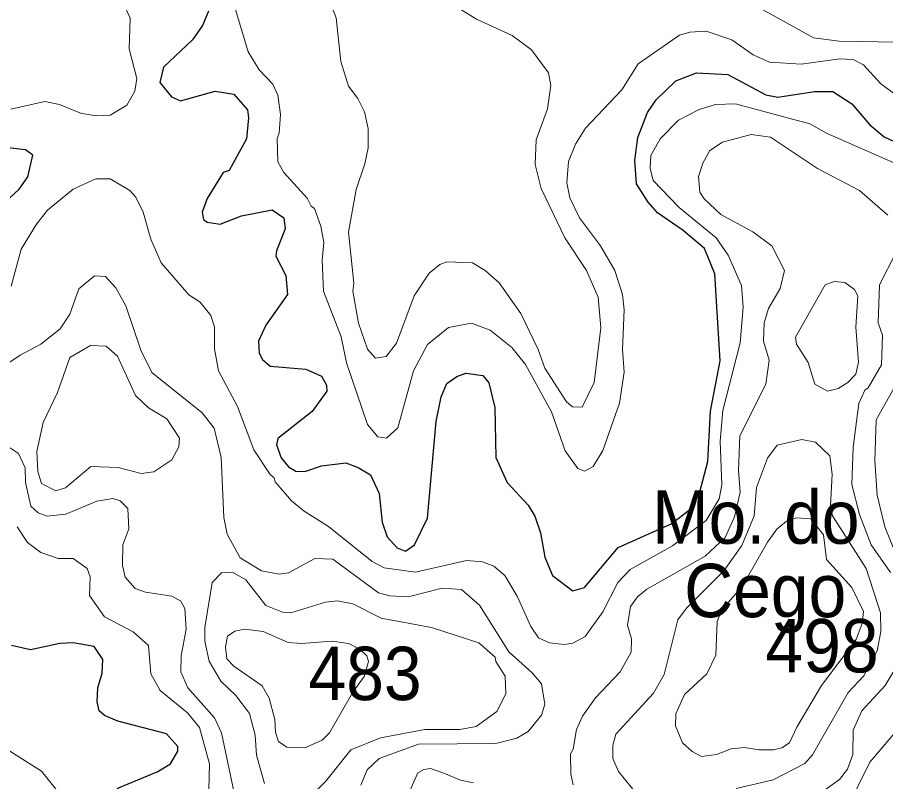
# Model space of a CAD drawing. Extents: x 673.6 to 698.9, y 7012 to 7040.1.
# Drawn here: x 684.692 to 685.993, y 7013.325 to 7014.47 of the extents above; entities that cross this region are included whole.
import ezdxf
from ezdxf.enums import TextEntityAlignment as Align

# ---------------------------------------------------------------- set-up
doc = ezdxf.new("R2010")
doc.units = 0
doc.header["$LTSCALE"] = 0.032
doc.layers.add('1', color=7, linetype='Continuous', lineweight=25)
doc.layers.add('2', color=7, linetype='Continuous', lineweight=13)
doc.layers.add('21', color=7, linetype='Continuous')
doc.layers.add('27', color=7, linetype='Continuous')

msp = doc.modelspace()

# ---------------------------------------------------------------- linework, layer by layer
at = {"layer": '1'}
for points in [[(684.9785, 7014.4788), (684.9695, 7014.4574), (684.9545, 7014.4357), (684.9107, 7014.395), (684.9053, 7014.3722), (684.9231, 7014.3505), (684.9365, 7014.3446), (684.9883, 7014.3591), (685.0164, 7014.3545), (685.0366, 7014.3313), (685.0383, 7014.3189), (685.0352, 7014.2876), (685.0092, 7014.2402)], [(685.0092, 7014.2402), (685.0004, 7014.237), (684.9764, 7014.1981), (684.9687, 7014.178), (684.971, 7014.167), (684.9763, 7014.1628), (684.9956, 7014.1597), (685.0277, 7014.1724), (685.0735, 7014.1813), (685.0911, 7014.1694), (685.0933, 7014.1529), (685.08, 7014.12), (685.0794, 7014.1117), (685.094, 7014.0827), (685.0967, 7014.0543), (685.0643, 7014.0084), (685.0532, 7013.9845), (685.0541, 7013.9668), (685.0593, 7013.9571), (685.0705, 7013.9469), (685.1242, 7013.9425), (685.1474, 7013.932), (685.1551, 7013.9189), (685.1557, 7013.9098), (685.1336, 7013.8793), (685.0824, 7013.8386), (685.0803, 7013.8292), (685.087, 7013.8099), (685.0984, 7013.7964), (685.109, 7013.7897), (685.1224, 7013.7891), (685.1478, 7013.7977), (685.1842, 7013.8021), (685.2027, 7013.7955), (685.2208, 7013.7844), (685.2338, 7013.7564), (685.2384, 7013.7133), (685.2462, 7013.6915), (685.2611, 7013.675), (685.2734, 7013.6702), (685.287, 7013.6796), (685.3062, 7013.7196), (685.3195, 7013.8641), (685.3268, 7013.9012), (685.3354, 7013.9213), (685.3503, 7013.9317), (685.3638, 7013.9367), (685.3894, 7013.9329), (685.3981, 7013.9223), (685.4074, 7013.8851), (685.4089, 7013.8104), (685.4257, 7013.7731), (685.4574, 7013.7388), (685.4673, 7013.7223), (685.4756, 7013.6974), (685.4823, 7013.6612), (685.4937, 7013.6337), (685.5244, 7013.6108), (685.5417, 7013.6154), (685.592, 7013.6753), (685.6714, 7013.711), (685.6988, 7013.732), (685.714, 7013.7568), (685.7262, 7013.8042), (685.7303, 7013.8798), (685.7451, 7013.9553), (685.7368, 7014.0856), (685.7212, 7014.1234), (685.6895, 7014.1503), (685.6512, 7014.177), (685.6369, 7014.193), (685.6194, 7014.2204), (685.617, 7014.2557), (685.6215, 7014.2895), (685.6359, 7014.3273), (685.6492, 7014.3463), (685.6786, 7014.3747), (685.7093, 7014.3863), (685.7566, 7014.3839), (685.8133, 7014.3538), (685.8314, 7014.3503), (685.8864, 7014.3584), (685.9136, 7014.3585), (685.9423, 7014.3403), (685.9692, 7014.3086), (685.9905, 7014.2905), (686.082, 7014.2483)], [(684.6506, 7014.1718), (684.6948, 7014.2122), (684.7078, 7014.2307), (684.7153, 7014.263), (684.7039, 7014.2713), (684.673, 7014.2746)], [(684.9214, 7013.3516), (684.9322, 7013.3703), (684.9324, 7013.3774), (684.9155, 7013.3962), (684.8425, 7013.4152), (684.8226, 7013.4239), (684.8146, 7013.4309), (684.8116, 7013.4443), (684.8124, 7013.4651), (684.8189, 7013.4874), (684.8198, 7013.5078), (684.8071, 7013.5274), (684.7758, 7013.5325), (684.7557, 7013.5318), (684.7118, 7013.522), (684.6832, 7013.5288)], [(684.8118, 7013.2554), (684.8114, 7013.2822), (684.818, 7013.2941), (684.8437, 7013.3156), (684.9016, 7013.3393), (684.9214, 7013.3516)]]:
    msp.add_lwpolyline(points, dxfattribs=at)
at = {"layer": '2'}
for points in [[(686.0113, 7014.4323), (685.9231, 7014.4341), (685.8845, 7014.4391), (685.7847, 7014.4944), (685.7357, 7014.5411), (685.6919, 7014.5977), (685.6732, 7014.6323), (685.6579, 7014.6763), (685.6534, 7014.6997), (685.6548, 7014.7813), (685.6589, 7014.7865), (685.663, 7014.8131), (685.658, 7014.8437), (685.6406, 7014.8577), (685.6159, 7014.8661), (685.5952, 7014.8662), (685.5542, 7014.8595)], [(685.2898, 7014.5226), (685.3799, 7014.467), (685.4334, 7014.4426), (685.462, 7014.4211), (685.4877, 7014.3865), (685.4911, 7014.3673), (685.4863, 7014.3324), (685.4691, 7014.2861), (685.4675, 7014.2492), (685.4765, 7014.2135), (685.5122, 7014.1392), (685.5448, 7014.0902), (685.562, 7014.0505), (685.5659, 7014.0043), (685.556, 7013.9226), (685.5383, 7013.8859), (685.5236, 7013.886), (685.5146, 7013.8935), (685.4823, 7013.9439), (685.4722, 7013.9722), (685.4462, 7014.0261), (685.4137, 7014.0719), (685.3927, 7014.0906), (685.3737, 7014.102), (685.3355, 7014.1035), (685.325, 7014.0993), (685.309, 7014.0864), (685.2864, 7014.0524), (685.26, 7013.9818), (685.2445, 7013.9617), (685.2283, 7013.9593), (685.2167, 7013.9725), (685.2028, 7014.0115), (685.1946, 7014.0593), (685.1961, 7014.0714), (685.188, 7014.148), (685.1994, 7014.2118), (685.2127, 7014.2502), (685.2174, 7014.274), (685.2174, 7014.3032), (685.212, 7014.3282), (685.2021, 7014.3482), (685.1882, 7014.3663), (685.1768, 7014.4033), (685.1697, 7014.4688), (685.1635, 7014.4846)], [(684.6823, 7014.3323), (684.7331, 7014.3435), (684.755, 7014.3389), (684.7879, 7014.3258), (684.8109, 7014.3223), (684.8308, 7014.3232), (684.8561, 7014.3383), (684.8677, 7014.3591), (684.8707, 7014.3781), (684.8593, 7014.4225), (684.8609, 7014.4685), (684.8485, 7014.4955)], [(686.0105, 7014.3515), (685.9852, 7014.3705), (685.9597, 7014.3984), (685.9443, 7014.4067), (685.924, 7014.4077), (685.8664, 7014.3996), (685.8186, 7014.4026), (685.7941, 7014.4136), (685.7622, 7014.436), (685.7237, 7014.4488), (685.6995, 7014.4476), (685.6842, 7014.443), (685.6221, 7014.3998), (685.5975, 7014.3611), (685.5429, 7014.3037), (685.5283, 7014.2799), (685.5177, 7014.2538), (685.5151, 7014.2217), (685.5199, 7014.1994), (685.5342, 7014.1691), (685.5656, 7014.1276), (685.5873, 7014.0905), (685.5988, 7014.0543), (685.6012, 7014.0313), (685.5988, 7013.9723), (685.6012, 7013.9381), (685.5939, 7013.8917), (685.5692, 7013.821), (685.5545, 7013.797), (685.5418, 7013.7899), (685.5315, 7013.7939), (685.5129, 7013.8205), (685.492, 7013.8785), (685.4532, 7013.9495), (685.4326, 7013.9749), (685.4002, 7014.0011), (685.3724, 7014.0115), (685.338, 7014.0051), (685.3065, 7013.9798), (685.2852, 7013.9401), (685.2618, 7013.8547), (685.2451, 7013.8392), (685.2321, 7013.8411), (685.2164, 7013.8598), (685.1851, 7013.9522), (685.177, 7013.991), (685.1505, 7014.0597), (685.1485, 7014.1058), (685.1509, 7014.1324), (685.1466, 7014.157), (685.137, 7014.1831), (685.132, 7014.1869), (685.1263, 7014.199), (685.091, 7014.2373), (685.082, 7014.2533), (685.0812, 7014.2882), (685.0844, 7014.296), (685.0861, 7014.3241), (685.082, 7014.3532), (685.0748, 7014.3694), (685.0542, 7014.3909), (685.0376, 7014.4179), (685.0159, 7014.4913)], [(686.0282, 7014.2416), (685.9052, 7014.2956), (685.8792, 7014.3102), (685.7681, 7014.3403), (685.7381, 7014.3389), (685.7132, 7014.3318)], [(685.7132, 7014.3318), (685.6824, 7014.3154), (685.6548, 7014.2877), (685.6408, 7014.2628), (685.64, 7014.2436), (685.6443, 7014.225)], [(685.996, 7014.1733), (685.9536, 7014.2101), (685.8908, 7014.2432), (685.8204, 7014.2902), (685.7914, 7014.2943), (685.7484, 7014.2828), (685.7292, 7014.27), (685.7187, 7014.2513), (685.7122, 7014.2313), (685.7145, 7014.2079), (685.7208, 7014.198), (685.7459, 7014.1742), (685.7938, 7014.1484), (685.8224, 7014.1274), (685.8411, 7014.0906), (685.8349, 7014.0633), (685.8173, 7014.0335), (685.8109, 7014.012), (685.8099, 7013.9848), (685.8181, 7013.9561), (685.8134, 7013.9203), (685.7745, 7013.8429), (685.7722, 7013.7906), (685.7747, 7013.7585), (685.7666, 7013.7214), (685.7525, 7013.6905), (685.7224, 7013.6626), (685.635, 7013.6131), (685.6211, 7013.6015), (685.6107, 7013.587), (685.6062, 7013.5589), (685.6119, 7013.5388), (685.6118, 7013.5187), (685.5949, 7013.4893), (685.5582, 7013.4501), (685.5387, 7013.4229), (685.5296, 7013.4028), (685.5248, 7013.3734), (685.5207, 7013.3666), (685.521, 7013.3361), (685.5249, 7013.3198)], [(685.6443, 7014.225), (685.6837, 7014.1848), (685.7391, 7014.1393), (685.7568, 7014.1132), (685.777, 7014.0679), (685.7796, 7014.0356), (685.7747, 7013.982), (685.7491, 7013.8805), (685.7451, 7013.8346), (685.7474, 7013.7693), (685.7432, 7013.7485), (685.7237, 7013.7159), (685.6734, 7013.6782), (685.6102, 7013.6427), (685.5918, 7013.6233), (685.569, 7013.5791), (685.5425, 7013.542), (685.5243, 7013.5323), (685.5113, 7013.5301), (685.4891, 7013.5325), (685.4729, 7013.5402), (685.4611, 7013.5573), (685.441, 7013.6024), (685.4223, 7013.6333), (685.4056, 7013.6474), (685.389, 7013.654), (685.3647, 7013.6558), (685.2882, 7013.6386), (685.2415, 7013.6449), (685.2235, 7013.6546), (685.158, 7013.7068), (685.1218, 7013.7298), (685.1029, 7013.7456), (685.0781, 7013.7739), (685.0769, 7013.7798), (685.0706, 7013.7849), (685.0463, 7013.8217), (685.0219, 7013.8867), (684.9935, 7013.9402), (684.9875, 7013.9731), (684.9875, 7014.006), (684.9817, 7014.0229), (684.9657, 7014.0431), (684.9488, 7014.0538), (684.9072, 7014.1017), (684.8917, 7014.1376), (684.8805, 7014.1779), (684.8693, 7014.2003), (684.8603, 7014.2103), (684.8308, 7014.2277), (684.8095, 7014.2277), (684.7758, 7014.2123), (684.7373, 7014.1806), (684.7206, 7014.1598), (684.6975, 7014.1224), (684.6828, 7014.0672)], [(686.0002, 7013.6379), (685.9713, 7013.6795), (685.9536, 7013.7247), (685.9424, 7013.77), (685.944, 7013.8259), (685.9528, 7013.891), (685.9614, 7013.9112), (685.9667, 7013.9147), (685.9867, 7013.949), (685.9882, 7013.9934), (685.9817, 7014.012), (685.9835, 7014.069), (686.008, 7014.1169)], [(684.8073, 7014.0822), (684.7839, 7014.0628), (684.7705, 7014.0248), (684.7559, 7014.0028), (684.7271, 7013.98)], [(685.2065, 7013.3195), (685.2159, 7013.3426), (685.2339, 7013.3594), (685.293, 7013.3807), (685.4089, 7013.3817), (685.4403, 7013.3901), (685.4573, 7013.4001), (685.4771, 7013.4244), (685.4822, 7013.4408), (685.4773, 7013.4711), (685.4634, 7013.4879), (685.4282, 7013.5192), (685.3843, 7013.5892), (685.3576, 7013.6127), (685.3284, 7013.6148), (685.2775, 7013.6017), (685.2501, 7013.6033), (685.2329, 7013.6076), (685.1648, 7013.6582), (685.1374, 7013.659), (685.0982, 7013.6373), (685.0844, 7013.6353), (685.0578, 7013.6404), (685.026, 7013.6602), (685.0061, 7013.6956), (685.0013, 7013.7205), (684.9974, 7013.8103), (684.9868, 7013.8541), (684.9687, 7013.8774), (684.8932, 7013.9375), (684.877, 7013.9709), (684.8545, 7014.0376), (684.8393, 7014.0645), (684.8238, 7014.0813), (684.8073, 7014.0822)], [(684.7271, 7013.98), (684.6962, 7013.9637), (684.6404, 7013.9259)], [(686.0172, 7013.6436), (685.9914, 7013.7066), (685.9801, 7013.754), (685.9768, 7013.8057), (685.9784, 7013.8667), (686.0074, 7013.9184)], [(685.6187, 7013.3079), (685.5927, 7013.3401), (685.584, 7013.3595), (685.584, 7013.3789), (685.5885, 7013.3957), (685.645, 7013.4572), (685.6612, 7013.4854), (685.6816, 7013.5671), (685.6947, 7013.5847), (685.7505, 7013.6407), (685.7773, 7013.6783), (685.796, 7013.7228), (685.7994, 7013.7656), (685.8156, 7013.8092), (685.8305, 7013.8289), (685.8674, 7013.8374), (685.8878, 7013.8333), (685.9093, 7013.8127), (685.9127, 7013.7855), (685.9103, 7013.7381), (685.9134, 7013.7228), (685.9636, 7013.6439), (685.985, 7013.5777), (685.9858, 7013.5498), (685.9802, 7013.5206), (685.96, 7013.4834), (685.9367, 7013.4582), (685.8832, 7013.3647), (685.8718, 7013.352), (685.8243, 7013.3273), (685.7691, 7013.3145)], [(684.674, 7013.8293), (684.6936, 7013.8162), (684.7038, 7013.7946), (684.704, 7013.7728), (684.7121, 7013.7375), (684.7232, 7013.7275), (684.7365, 7013.7223), (684.7644, 7013.7254), (684.8111, 7013.7448), (684.8351, 7013.7487), (684.8459, 7013.7455), (684.8576, 7013.7341), (684.8591, 7013.7034), (684.8498, 7013.6795), (684.8495, 7013.6485), (684.8535, 7013.6308), (684.8686, 7013.614), (684.8838, 7013.6086), (684.9233, 7013.6024), (684.9368, 7013.5953), (684.9429, 7013.5842), (684.9447, 7013.5534), (684.9373, 7013.5133), (684.9369, 7013.4894), (684.9474, 7013.4651), (684.9875, 7013.4204), (684.9976, 7013.3979), (685.0188, 7013.2985)], [(684.6915, 7013.7062), (684.7071, 7013.6831), (684.727, 7013.6678), (684.7533, 7013.6592), (684.7758, 7013.659), (684.7964, 7013.6438), (684.8009, 7013.6317), (684.8002, 7013.6036), (684.8227, 7013.5717), (684.8655, 7013.5491), (684.8886, 7013.5286), (684.8921, 7013.4861), (684.9057, 7013.4615), (684.9469, 7013.4276), (684.9648, 7013.4059), (684.9799, 7013.3516), (684.9785, 7013.2937), (684.9854, 7013.2394), (684.9943, 7013.2219), (685.0172, 7013.1945), (685.0252, 7013.1721), (685.0219, 7013.145), (684.9674, 7013.0535)], [(685.062, 7013.322), (685.05, 7013.3642), (685.0482, 7013.3942), (685.0398, 7013.4267), (685.0193, 7013.4537), (684.9969, 7013.4753), (684.9793, 7013.5054), (684.9727, 7013.5351), (684.9727, 7013.5557), (684.9836, 7013.6231), (684.9978, 7013.6377), (685.0145, 7013.6385), (685.034, 7013.627), (685.0644, 7013.5888), (685.0893, 7013.5786), (685.1016, 7013.5778), (685.1535, 7013.5938), (685.1715, 7013.5958), (685.1948, 7013.5909), (685.2372, 7013.5696), (685.3125, 7013.5556), (685.3832, 7013.5326), (685.408, 7013.5112), (685.4088, 7013.5046), (685.4229, 7013.4826), (685.4238, 7013.4564), (685.4102, 7013.4296), (685.3793, 7013.4072), (685.3548, 7013.4027), (685.3023, 7013.403), (685.2359, 7013.3903), (685.1914, 7013.3722), (685.1542, 7013.3254), (685.1308, 7013.302)], [(685.899, 7013.3105), (685.9235, 7013.3278), (685.9355, 7013.3433), (685.9438, 7013.3654), (685.9441, 7013.4018), (685.957, 7013.4309), (685.9921, 7013.4686), (686.0116, 7013.5012)], [(685.9347, 7013.2841), (685.9693, 7013.3537), (686.0343, 7013.4309)], [(684.6559, 7013.3858), (684.728, 7013.3406), (684.754, 7013.3082), (684.7615, 7013.2861), (684.7629, 7013.2046)], [(685.274, 7013.2977), (685.2917, 7013.3377), (685.3009, 7013.3427), (685.3111, 7013.3442), (685.3307, 7013.3374), (685.3558, 7013.3269), (685.3751, 7013.3228)]]:
    msp.add_lwpolyline(points, dxfattribs=at)
for points in [[(685.948, 7014.0053), (685.9523, 7013.9532), (685.948, 7013.935), (685.9361, 7013.9224), (685.9217, 7013.9135), (685.9059, 7013.9099), (685.8866, 7013.9203), (685.8765, 7013.9524), (685.8595, 7013.9801), (685.8577, 7013.9907), (685.9024, 7014.0691), (685.9157, 7014.074), (685.9319, 7014.0722), (685.9462, 7014.0622), (685.9513, 7014.0525)], [(684.8432, 7013.7955), (684.8773, 7013.7865), (684.8963, 7013.7887), (684.9236, 7013.8066), (684.934, 7013.8264), (684.9348, 7013.8395), (684.9157, 7013.868), (684.8882, 7013.8847), (684.8688, 7013.9034), (684.842, 7013.9623), (684.8251, 7013.9771), (684.8015, 7013.978), (684.7708, 7013.9601), (684.7523, 7013.9078), (684.7306, 7013.8626), (684.7212, 7013.8194), (684.7227, 7013.7894), (684.7282, 7013.7712), (684.7496, 7013.7602), (684.7643, 7013.7647), (684.802, 7013.797)], [(685.8968, 7013.4688), (685.86, 7013.4063), (685.8489, 7013.3827), (685.8372, 7013.3754), (685.8246, 7013.3724), (685.8033, 7013.3724), (685.7813, 7013.3761), (685.7616, 7013.3738), (685.7396, 7013.3656), (685.7169, 7013.3626), (685.7028, 7013.3699), (685.6884, 7013.383), (685.6778, 7013.4085), (685.6785, 7013.4261), (685.6913, 7013.4553), (685.7251, 7013.4863), (685.7385, 7013.514), (685.7402, 7013.5646), (685.7469, 7013.5817), (685.7781, 7013.6169), (685.8157, 7013.6834), (685.83, 7013.7029), (685.8441, 7013.715), (685.8588, 7013.7199), (685.8809, 7013.7183), (685.8996, 7013.6946), (685.9042, 7013.6576), (685.9423, 7013.6155), (685.9594, 7013.5797), (685.9575, 7013.5614), (685.9486, 7013.5377)], [(685.1944, 7013.459), (685.1598, 7013.3979), (685.1488, 7013.387), (685.1226, 7013.3754), (685.0956, 7013.3766), (685.0833, 7013.385), (685.0789, 7013.3989), (685.0775, 7013.4179), (685.0693, 7013.4497), (685.0588, 7013.4683), (685.0165, 7013.4979), (685.006, 7013.5087), (685.0039, 7013.5264), (685.0069, 7013.5426), (685.0179, 7013.5504), (685.0326, 7013.5534), (685.06, 7013.5497), (685.0976, 7013.5334), (685.1177, 7013.5318), (685.1633, 7013.535), (685.1885, 7013.5317), (685.2054, 7013.5225), (685.2153, 7013.5133), (685.2182, 7013.5049), (685.2116, 7013.4821)]]:
    msp.add_lwpolyline(points, close=True, dxfattribs=at)

# ---------------------------------------------------------------- texts
at = {"layer": '21', "width": 0.95}
for s, p in [('498', (685.8127, 7013.4884)), ('483', (685.1281, 7013.4469))]:
    msp.add_text(s, height=0.08, dxfattribs=at).set_placement(p)
at = {"layer": '27', "width": 0.95}
for s, p in [('Mo. do', (685.7983, 7013.6811)), (' Cego', (685.7983, 7013.5711))]:
    msp.add_text(s, height=0.08, dxfattribs=at).set_placement(p, align=Align.CENTER)

doc.saveas('drawing.dxf')
